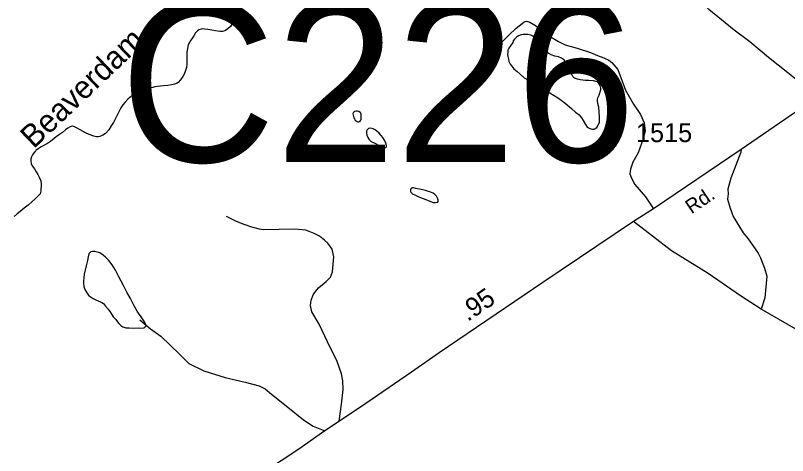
# Model space of a CAD drawing. Extents: x 2220236 to 2384410, y 720751 to 894131.
# Drawn here: x 2356032 to 2361132, y 859564 to 862475 of the extents above; entities that cross this region are included whole.
import ezdxf

# ---------------------------------------------------------------- set-up
doc = ezdxf.new("R2010")
doc.units = 0
for name, color, linetype in [('Exist Hydrographic Creek Single Shore', 7, 'Continuous'), ('Exist Hydrographic Creek Single Shore Label', 7, 'Continuous'), ('Exist Hydrographic Pond Under 1500 Sq Ft', 7, 'Continuous'), ('Exist Road Non-System Type 51', 7, 'Continuous'), ('Exist Road Primary NC Attributed', 7, 'Continuous'), ('Exist Road Secondary Mileage Hundredths English Label', 7, 'Continuous'), ('Exist Road Secondary Structure Culvert Number Label', 7, 'Continuous'), ('Exist Road Secondary Type 51 Attributed', 7, 'Continuous'), ('Exist Road Secondary Type 51 Label', 7, 'Continuous'), ('Exist Road Secondary Type 51 Number Label', 7, 'Continuous')]:
    doc.layers.add(name, color=color, linetype=linetype)

msp = doc.modelspace()

# ---------------------------------------------------------------- linework, layer by layer
at = {"layer": 'Exist Hydrographic Creek Single Shore'}
for points in [[(2357475.2, 862476.1), (2357473.5, 862453.7), (2357467.8, 862432.1), (2357463.7, 862419.8), (2357451.9, 862401.9), (2357434.2, 862385.8), (2357426.3, 862379.5), (2357414.4, 862373.5), (2357399.1, 862369.6), (2357382.4, 862368.9), (2357354.3, 862372.7), (2357330.2, 862376.6), (2357304.1, 862382.1), (2357282.3, 862385.1), (2357266.2, 862385.5), (2357258.1, 862383.5), (2357244.4, 862379.7), (2357234.2, 862372.7), (2357222.3, 862359.1), (2357212.7, 862344.5), (2357201, 862327), (2357190.7, 862312.5), (2357181.2, 862296.7), (2357173.4, 862279.9), (2357167.8, 862255.7), (2357164.2, 862232), (2357164.3, 862204.1), (2357164.6, 862181.8), (2357165.1, 862152.2), (2357161.1, 862130.1), (2357155.3, 862111.8), (2357145.8, 862087.4), (2357138, 862070.1), (2357122, 862049.7), (2357106.4, 862031), (2357096.5, 862024.7), (2357082.5, 862020.8), (2357062.7, 862016.8), (2357038.6, 862012.5), (2357010.8, 862009.7), (2356990.5, 862008.2), (2356970.6, 862005.8), (2356952.7, 862001.8)], [(2356952.7, 862001.8), (2356938.7, 861997.9), (2356922.8, 861994.6), (2356904.9, 861989), (2356886.9, 861981), (2356869.1, 861974.4), (2356841.2, 861966), (2356824.8, 861959.4), (2356809.3, 861951.6), (2356789.6, 861935), (2356773.8, 861921.2), (2356757.8, 861902.5), (2356742.1, 861884.8), (2356728.5, 861864.6), (2356714.5, 861837.7), (2356695.1, 861798.2), (2356679.6, 861768), (2356664.5, 861744.5), (2356648.2, 861719.2), (2356626.5, 861695.3), (2356610.6, 861683.2), (2356590.5, 861675.1), (2356579.5, 861673), (2356566.7, 861673.2), (2356550.4, 861676.8), (2356518.5, 861687.6), (2356494.4, 861699.7), (2356460.2, 861717.4), (2356440, 861728.7), (2356427.9, 861736.4), (2356417.8, 861740.9), (2356407.9, 861742.2), (2356394, 861738.3), (2356377.9, 861730.4), (2356363.9, 861718.4), (2356342.3, 861701.7), (2356316.5, 861683.6), (2356300.5, 861671.5), (2356274.9, 861649.1), (2356257, 861636.9), (2356243.2, 861628.8), (2356203.1, 861605.8), (2356181.7, 861591.8), (2356167.7, 861581.4), (2356161.8, 861573.9), (2356155.8, 861567.7), (2356144.8, 861554.2), (2356138.2, 861539.1), (2356134.4, 861527.5), (2356134.4, 861512.7), (2356136.7, 861496.4), (2356142.9, 861481.2), (2356157.2, 861459.5), (2356169.5, 861441.3), (2356179.7, 861423.6), (2356191.8, 861401.8), (2356200.1, 861381.8), (2356202.3, 861362.2), (2356201.6, 861345.8), (2356200.8, 861326), (2356199.1, 861311.9), (2356195.1, 861296.3), (2356183.2, 861281.7), (2356161.4, 861261.1), (2356139.9, 861241.5), (2356116.1, 861220.8), (2356090.4, 861200.7), (2356062.7, 861178.3), (2356042.7, 861162), (2356023, 861145.5)]]:
    msp.add_lwpolyline(points, dxfattribs=at)
at = {"layer": 'Exist Hydrographic Pond Under 1500 Sq Ft'}
for points in [[(2359316.9, 862297), (2359301.1, 862275), (2359291.3, 862258.9), (2359285.6, 862244.9), (2359283.5, 862230.7), (2359281.7, 862218.5), (2359284, 862204.4), (2359288.3, 862186.6), (2359292.2, 862171.3), (2359300.5, 862152.6), (2359310.6, 862139.2), (2359325.1, 862120.8), (2359345.2, 862103.5), (2359365.3, 862085.7), (2359393.5, 862062.2), (2359417.7, 862048.4), (2359458.1, 862024.5), (2359490.3, 862005.4), (2359522.7, 861985.4), (2359563, 861962.5), (2359619.3, 861927), (2359663.6, 861894.4), (2359706, 861860), (2359732.3, 861836.4), (2359754.7, 861818.3), (2359770.9, 861798.6), (2359783.1, 861781.1), (2359797.3, 861754.4), (2359807.6, 861736.8), (2359817.7, 861730.6), (2359831.7, 861725.6), (2359843.9, 861723.5), (2359853.7, 861723.3), (2359861.8, 861727.5), (2359871.7, 861733.8), (2359879.4, 861745.6), (2359889.3, 861769.7), (2359890.9, 861801.9), (2359888.5, 861836.3), (2359885.9, 861868), (2359879.7, 861891.7), (2359877.6, 861909.7), (2359877.5, 861921.8), (2359879.4, 861930.1), (2359883, 861937.8), (2359887.2, 861947.8), (2359898.5, 861984.4), (2359898.5, 861994.2), (2359894.4, 862012.1), (2359886.1, 862023.9), (2359874.1, 862035.9), (2359849.9, 862041.5), (2359819.9, 862045.2), (2359797.9, 862044.9), (2359779.8, 862046.8), (2359762, 862048.4), (2359743.8, 862052.6), (2359725.7, 862060), (2359713.4, 862072), (2359705.2, 862088.1), (2359691, 862115.4), (2359683, 862135.4), (2359672.5, 862157.3), (2359666.5, 862167.6), (2359656.1, 862181.3), (2359652.1, 862183.4), (2359638.3, 862192.7), (2359619.9, 862201.1), (2359596, 862206.7), (2359571.8, 862213.9), (2359555.9, 862223.8), (2359541.6, 862237.9), (2359531.6, 862250), (2359519.2, 862263.3), (2359506.9, 862281.8), (2359494.8, 862297.7), (2359480.7, 862313.6), (2359470.5, 862323), (2359462.3, 862329.2), (2359444.5, 862340.6), (2359436.4, 862344.6), (2359416.2, 862348.7), (2359396.3, 862347.9), (2359386.1, 862348.1), (2359372.4, 862345.9), (2359354.3, 862339.6), (2359342.4, 862331.5), (2359328.6, 862317.2), (2359320.8, 862307), (2359316.9, 862297)], [(2358276.8, 861783.5), (2358282.9, 861778.8), (2358289, 861773.2), (2358293.1, 861771), (2358300.6, 861772), (2358308.9, 861776.6), (2358312.9, 861783.3), (2358315, 861789), (2358316.9, 861798.9), (2358316.7, 861811.4), (2358316.6, 861821.2), (2358314.3, 861829.3), (2358310.2, 861833.1), (2358300.4, 861839.3), (2358291.8, 861841.5), (2358282.2, 861842.8), (2358272.2, 861840.7), (2358266.4, 861836.2), (2358262.3, 861832.8), (2358260.3, 861824.5), (2358262.6, 861816.4), (2358264.7, 861806.6), (2358266.7, 861798.5), (2358270.9, 861790.5), (2358276.8, 861783.5)], [(2358405.2, 861630.2), (2358434.3, 861615), (2358450.5, 861605.8), (2358461.2, 861600.7), (2358467.1, 861599.3), (2358471.1, 861599.4), (2358479.2, 861601.4), (2358483.6, 861606.5), (2358482.9, 861615.3), (2358479, 861630.9), (2358470.6, 861650.9), (2358458.5, 861666.8), (2358448.1, 861680.5), (2358434, 861696.4), (2358419.9, 861710.6), (2358407.8, 861718.3), (2358395.7, 861724.3), (2358385.7, 861727.9), (2358374.2, 861730), (2358363.7, 861728), (2358355.6, 861719.4), (2358351.7, 861709.4), (2358350.1, 861693.6), (2358353.8, 861682.3), (2358360.3, 861667.8), (2358366.4, 861655.9), (2358374.2, 861648), (2358382.7, 861641.8), (2358390.7, 861637.8), (2358405.2, 861630.2)], [(2358731.4, 861262.1), (2358769.4, 861246.3), (2358781.4, 861241.9), (2358791.4, 861239), (2358805.5, 861238.9), (2358815.7, 861239.3), (2358821.5, 861241.2), (2358824, 861243.6), (2358825.4, 861249.6), (2358825.2, 861255.2), (2358823.2, 861263.3), (2358813.1, 861279.3), (2358803, 861291.3), (2358790.9, 861299), (2358768.5, 861308.6), (2358753.5, 861313.9), (2358740.6, 861318.3), (2358712.4, 861323.7), (2358676.4, 861331.1), (2358660.4, 861335.4), (2358655.5, 861335.2), (2358650.3, 861333.3), (2358644.3, 861329.2), (2358640.7, 861320.8), (2358640.8, 861311), (2358644.6, 861305.2), (2358652.8, 861297.3), (2358660.2, 861292.7), (2358670.9, 861287.6), (2358688, 861280.1), (2358701, 861274), (2358731.4, 861262.1)], [(2356500.5, 860819.7), (2356487, 860763.4), (2356483.4, 860739.2), (2356481.7, 860717.2), (2356481.9, 860704.7), (2356484.1, 860683.5), (2356490.1, 860663.4), (2356496.5, 860651.2), (2356508.7, 860633.6), (2356516.8, 860621.8), (2356524.9, 860615.6), (2356545.1, 860602.3), (2356567.2, 860591.7), (2356593.2, 860582.2), (2356603.3, 860576.8), (2356613.5, 860569), (2356628.2, 860553.2), (2356645.8, 860533.5), (2356660.1, 860511.1), (2356678.4, 860481.4), (2356694.6, 860464), (2356707, 860449.7), (2356715, 860437.9), (2356729, 860424.3), (2356742.1, 860416.7), (2356761.4, 860410.2), (2356783.5, 860408.5), (2356815.4, 860407.5), (2356842.9, 860408.7), (2356861.3, 860407.8), (2356881.2, 860410.2), (2356887.3, 860413.8), (2356893.3, 860419.6), (2356893.1, 860423.8), (2356891.1, 860434.3), (2356884.9, 860448.1), (2356870.6, 860469.5), (2356858.3, 860488.1), (2356850.3, 860499.9), (2356836.1, 860519), (2356815.6, 860553.6), (2356792.9, 860602.6), (2356768.6, 860644.2), (2356746, 860690.2), (2356715.2, 860746.4), (2356692.7, 860791.5), (2356670.3, 860825.7), (2356649.1, 860854.3), (2356627.8, 860876.4), (2356611.5, 860890.5), (2356589.2, 860904.4), (2356557.3, 860913.9), (2356541.3, 860913.9), (2356529.2, 860911.8), (2356523.5, 860906), (2356517.3, 860897.5), (2356511.6, 860877.6), (2356508, 860853.5), (2356500.5, 860819.7)]]:
    msp.add_lwpolyline(points, dxfattribs=at)
at = {"layer": 'Exist Road Non-System Type 51'}
for points in [[(2359170.3, 862223.7), (2359292.2, 862343.6), (2359340.6, 862389.9), (2359378.4, 862421.4), (2359391.1, 862431), (2359399, 862434.5), (2359407.6, 862436.1), (2359417.5, 862434.5), (2359430.9, 862430.4), (2359467.2, 862409.3), (2359559.9, 862337.8), (2359618.2, 862302.6), (2359662.5, 862281.2), (2359742.8, 862258.1), (2359831.1, 862229.3), (2359877.3, 862209.7), (2359919.5, 862194.3), (2359951.6, 862178.6), (2359971.8, 862163), (2360010.3, 862117.3), (2360061.5, 861979.7), (2360114.1, 861887.2), (2360161.4, 861819.9), (2360184.5, 861765.2), (2360190.8, 861712.6), (2360178.2, 861660), (2360144.6, 861565.4), (2360110.9, 861504.4), (2360094.1, 861458.1), (2360089.9, 861426.6), (2360100.4, 861399.2), (2360123.5, 861357.2), (2360192.9, 861275.1), (2360247.6, 861195.2)], [(2360826.5, 861589.3), (2360824.6, 861571.4), (2360756.8, 861398.5), (2360737.6, 861326.3), (2360740.1, 861294.4), (2360736.5, 861260.4), (2360753.1, 861200.5), (2360773.8, 861144.9), (2360839, 861037.7), (2360871.5, 860998), (2360938.6, 860902.9), (2360953, 860873.1), (2360979.9, 860803.4), (2360994.4, 860751.5), (2360982.3, 860607.6), (2360957, 860532.7)], [(2358169.8, 859792.3), (2358186.6, 859903.8), (2358197.1, 860000.6), (2358195, 860059.5), (2358186.6, 860105.7), (2358157.2, 860185.6), (2358094.2, 860316), (2358037.4, 860433.8), (2357989.1, 860515.9), (2357980.7, 860555.8), (2357984.9, 860591.6), (2358001.7, 860631.5), (2358034.3, 860673.6), (2358084.7, 860715.7), (2358114.1, 860745.1), (2358126.7, 860778.8), (2358135.1, 860879.7), (2358124.6, 860930.2), (2358094.8, 860968.7), (2358074.2, 860989.1), (2358040.6, 861014.3), (2358004.8, 861033.3), (2357950.2, 861054.3), (2357876.6, 861060.6), (2357669.8, 861057.6), (2357643.3, 861060.6), (2357592.9, 861075.3), (2357542.4, 861092.1), (2357492, 861113.2), (2357426.8, 861144.7)], [(2360957, 860532.7), (2360820.3, 860621), (2360608, 860768.2), (2360366.3, 860917.6), (2360115.1, 861113.2)], [(2362753.1, 859793.1), (2362618.2, 859840.2), (2362505.8, 859879), (2362378, 859920.5), (2362283.7, 859947.3), (2362249.6, 859952.9), (2362213.6, 859956.4), (2362111.8, 859941.2), (2362043.9, 859934.5), (2361984.1, 859923.8), (2361942.1, 859923.3), (2361920, 859931), (2361678.5, 860072), (2361349.9, 860284.1), (2361186.6, 860400), (2360957, 860532.7)], [(2356854, 860461.2), (2356923.4, 860402.3), (2356992.8, 860353.9), (2357116.8, 860234), (2357177.7, 860173), (2357276.5, 860124.7), (2357417.3, 860080.5), (2357549.8, 860048.9), (2357642.2, 860025.8), (2357682.2, 860004.8), (2357724.2, 859971.1), (2357831.4, 859884.9), (2357934.4, 859800.8), (2357999.6, 859758.7), (2358075.8, 859727)]]:
    msp.add_lwpolyline(points, dxfattribs=at)
at = {"layer": 'Exist Road Primary NC Attributed'}
msp.add_lwpolyline([(2361338.5, 861941.9), (2361211.3, 862034.4), (2361133.5, 862095.4), (2361007.1, 862197.3), (2360881.9, 862299.8), (2360780.4, 862377.2), (2360612.2, 862513.9), (2360540.3, 862597.6), (2360479.7, 862660.8), (2360402.7, 862747.9), (2360305.6, 862848.7), (2360214.2, 862953.6), (2360068.6, 863093.8), (2359975.8, 863162.6), (2359919.4, 863195.9), (2359849, 863235), (2359774.6, 863268.2), (2359676, 863319), (2359589.4, 863371.9), (2359539.2, 863401.6)], dxfattribs=at)
at = {"layer": 'Exist Road Secondary Type 51 Attributed'}
msp.add_lwpolyline([(2361338.5, 861941.9), (2360826.5, 861589.3), (2360247.6, 861195.2), (2360115.1, 861113.2), (2359515.5, 860707.9), (2358831.2, 860243.7), (2358648.7, 860115.6), (2358311.7, 859883.7), (2358075.8, 859727), (2357905.2, 859607), (2357204, 859144.5)], dxfattribs=at)

# ---------------------------------------------------------------- texts
at = {"layer": 'Exist Hydrographic Creek Single Shore Label'}
msp.add_text('Beaverdam', height=150, rotation=43.6438, dxfattribs=at).set_placement((2356152.7, 861588.9))
at = {"layer": 'Exist Road Secondary Mileage Hundredths English Label'}
msp.add_text('.95', height=125, rotation=34.1512, dxfattribs=at).set_placement((2359019.7, 860447.1))
at = {"layer": 'Exist Road Secondary Structure Culvert Number Label'}
msp.add_text('C226', height=1066.27, dxfattribs=at).set_placement((2356721.2, 861505.7))
at = {"layer": 'Exist Road Secondary Type 51 Label'}
msp.add_text('Rd.', height=95, rotation=34.0806, dxfattribs=at).set_placement((2360497.7, 861158.9))
at = {"layer": 'Exist Road Secondary Type 51 Number Label'}
msp.add_text('1515', height=125, dxfattribs=at).set_placement((2360130.6, 861637.4))

doc.saveas('drawing.dxf')
